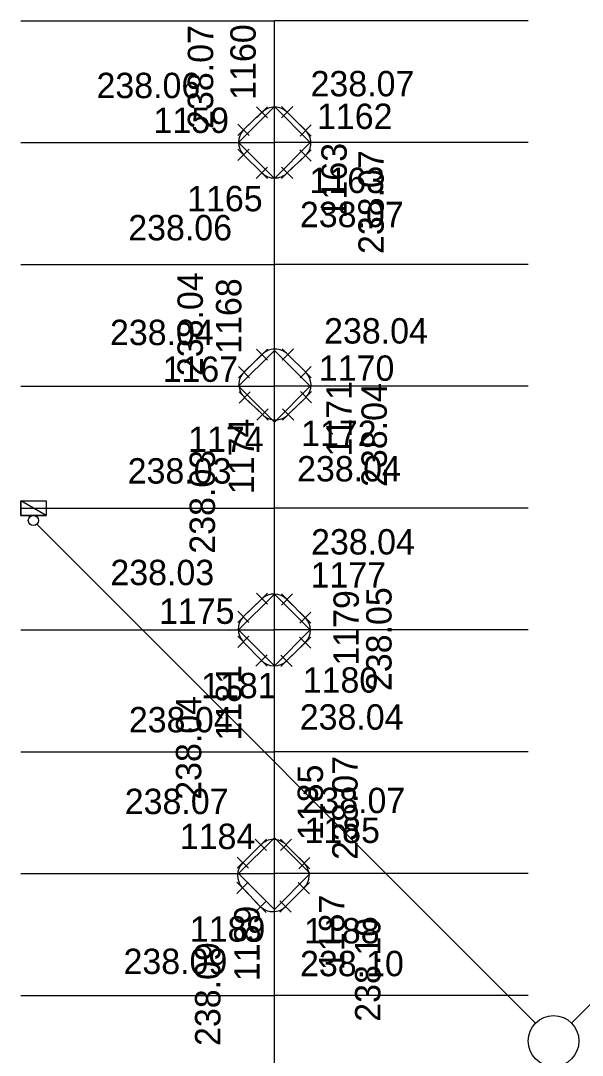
# Model space of a CAD drawing. Extents: x -264205 to -263659, y -1242401 to -1241986.
# Drawn here: x -263937.09 to -263926.03, y -1242107.68 to -1242087.31 of the extents above; entities that cross this region are included whole.
import ezdxf

# ---------------------------------------------------------------- set-up
doc = ezdxf.new("R2010")
doc.units = 0
for name, color, linetype in [('BOD_CISLO_2-2', 7, 'Continuous'), ('BOD_CISLO_2-3', 7, 'Continuous'), ('BOD_SYMBOL_2-2', 7, 'Continuous'), ('BOD_SYMBOL_2-3', 7, 'Continuous'), ('BOD_VYSKA_2-2', 7, 'Continuous'), ('BOD_VYSKA_2-3', 7, 'Continuous'), ('PROJEKT_OBRUBNIKY_KOMUNIKACIE', 7, 'Continuous'), ('PROJEKT_TDZ_VODOROVNE', 7, 'Continuous'), ('SITUACIA_DSP_2D', 7, 'Continuous'), ('SO_20-4_OBRUBNIKY_HORNA_HRANA', 7, 'Continuous')]:
    doc.layers.add(name, color=color, linetype=linetype)

msp = doc.modelspace()

# ---------------------------------------------------------------- linework, layer by layer
at = {"layer": 'BOD_SYMBOL_2-2'}
for p, q in [((-263932.448, -1242089.222), (-263932.227, -1242089.002)), ((-263932.227, -1242089.222), (-263932.448, -1242089.002)), ((-263931.951, -1242089.221), (-263931.73, -1242088.999)), ((-263931.73, -1242089.221), (-263931.951, -1242088.999)), ((-263932.811, -1242089.566), (-263932.59, -1242089.346)), ((-263932.59, -1242089.566), (-263932.811, -1242089.346)), ((-263931.589, -1242089.582), (-263931.367, -1242089.36)), ((-263931.367, -1242089.582), (-263931.589, -1242089.36)), ((-263932.812, -1242090.061), (-263932.59, -1242089.84)), ((-263932.59, -1242090.061), (-263932.812, -1242089.84)), ((-263931.59, -1242090.073), (-263931.37, -1242089.853)), ((-263931.37, -1242090.073), (-263931.59, -1242089.853)), ((-263932.451, -1242090.414), (-263932.23, -1242090.193)), ((-263932.23, -1242090.414), (-263932.451, -1242090.193)), ((-263931.953, -1242090.414), (-263931.731, -1242090.193)), ((-263931.731, -1242090.414), (-263931.953, -1242090.193)), ((-263932.449, -1242093.995), (-263932.229, -1242093.775)), ((-263932.229, -1242093.995), (-263932.449, -1242093.775)), ((-263931.938, -1242093.994), (-263931.718, -1242093.772)), ((-263931.718, -1242093.994), (-263931.938, -1242093.772)), ((-263932.802, -1242094.339), (-263932.582, -1242094.117)), ((-263932.582, -1242094.339), (-263932.802, -1242094.117)), ((-263931.588, -1242094.339), (-263931.367, -1242094.117)), ((-263931.367, -1242094.339), (-263931.588, -1242094.117)), ((-263932.791, -1242094.84), (-263932.571, -1242094.619)), ((-263932.571, -1242094.84), (-263932.791, -1242094.619)), ((-263931.58, -1242094.835), (-263931.36, -1242094.613)), ((-263931.36, -1242094.835), (-263931.58, -1242094.613)), ((-263932.44, -1242095.177), (-263932.219, -1242094.955)), ((-263932.219, -1242095.177), (-263932.44, -1242094.955)), ((-263931.932, -1242095.174), (-263931.712, -1242094.954)), ((-263931.712, -1242095.174), (-263931.932, -1242094.954)), ((-263932.448, -1242098.802), (-263932.227, -1242098.58)), ((-263932.227, -1242098.802), (-263932.448, -1242098.58)), ((-263931.955, -1242098.816), (-263931.735, -1242098.595)), ((-263931.735, -1242098.816), (-263931.955, -1242098.595)), ((-263932.817, -1242099.157), (-263932.595, -1242098.936)), ((-263932.595, -1242099.157), (-263932.817, -1242098.936)), ((-263931.595, -1242099.176), (-263931.373, -1242098.954)), ((-263931.373, -1242099.176), (-263931.595, -1242098.954)), ((-263932.817, -1242099.65), (-263932.595, -1242099.428)), ((-263932.595, -1242099.65), (-263932.817, -1242099.428)), ((-263931.596, -1242099.668), (-263931.376, -1242099.448)), ((-263931.376, -1242099.668), (-263931.596, -1242099.448)), ((-263932.457, -1242100.018), (-263932.236, -1242099.796)), ((-263932.236, -1242100.018), (-263932.457, -1242099.796)), ((-263931.964, -1242100.028), (-263931.742, -1242099.806)), ((-263931.742, -1242100.028), (-263931.964, -1242099.806)), ((-263932.47, -1242103.65), (-263932.248, -1242103.43)), ((-263932.248, -1242103.65), (-263932.47, -1242103.43)), ((-263931.976, -1242103.65), (-263931.754, -1242103.43)), ((-263931.754, -1242103.65), (-263931.976, -1242103.43)), ((-263932.828, -1242104.002), (-263932.606, -1242103.782)), ((-263932.606, -1242104.002), (-263932.828, -1242103.782)), ((-263931.615, -1242104.009), (-263931.394, -1242103.789)), ((-263931.394, -1242104.009), (-263931.615, -1242103.789)), ((-263932.832, -1242104.497), (-263932.611, -1242104.275)), ((-263932.611, -1242104.497), (-263932.832, -1242104.275)), ((-263931.622, -1242104.502), (-263931.401, -1242104.282)), ((-263931.401, -1242104.502), (-263931.622, -1242104.282)), ((-263932.476, -1242104.869), (-263932.254, -1242104.647)), ((-263932.254, -1242104.869), (-263932.476, -1242104.647)), ((-263931.984, -1242104.866), (-263931.763, -1242104.644)), ((-263931.763, -1242104.866), (-263931.984, -1242104.644))]:
    msp.add_line(p, q, dxfattribs=at)
at = {"layer": 'BOD_SYMBOL_2-3'}
for p, q in [((-263932.227, -1242089.222), (-263932.448, -1242089.002)), ((-263932.227, -1242089.002), (-263932.448, -1242089.222)), ((-263931.73, -1242089.221), (-263931.951, -1242088.999)), ((-263931.73, -1242088.999), (-263931.951, -1242089.221)), ((-263932.59, -1242089.566), (-263932.811, -1242089.346)), ((-263932.59, -1242089.346), (-263932.811, -1242089.566)), ((-263931.367, -1242089.582), (-263931.589, -1242089.36)), ((-263931.367, -1242089.36), (-263931.589, -1242089.582)), ((-263932.59, -1242090.061), (-263932.812, -1242089.84)), ((-263932.59, -1242089.84), (-263932.812, -1242090.061)), ((-263931.37, -1242090.073), (-263931.59, -1242089.853)), ((-263931.37, -1242089.853), (-263931.59, -1242090.073)), ((-263932.23, -1242090.414), (-263932.451, -1242090.193)), ((-263932.23, -1242090.193), (-263932.451, -1242090.414)), ((-263931.731, -1242090.414), (-263931.953, -1242090.193)), ((-263931.731, -1242090.193), (-263931.953, -1242090.414)), ((-263932.229, -1242093.995), (-263932.449, -1242093.775)), ((-263932.229, -1242093.775), (-263932.449, -1242093.995)), ((-263931.718, -1242093.994), (-263931.938, -1242093.772)), ((-263931.718, -1242093.772), (-263931.938, -1242093.994)), ((-263932.582, -1242094.339), (-263932.802, -1242094.117)), ((-263932.582, -1242094.117), (-263932.802, -1242094.339)), ((-263931.367, -1242094.339), (-263931.588, -1242094.117)), ((-263931.367, -1242094.117), (-263931.588, -1242094.339)), ((-263932.571, -1242094.84), (-263932.791, -1242094.619)), ((-263932.571, -1242094.619), (-263932.791, -1242094.84)), ((-263931.36, -1242094.835), (-263931.58, -1242094.613)), ((-263931.36, -1242094.613), (-263931.58, -1242094.835)), ((-263932.219, -1242095.177), (-263932.44, -1242094.955)), ((-263932.219, -1242094.955), (-263932.44, -1242095.177)), ((-263931.712, -1242095.174), (-263931.932, -1242094.954)), ((-263931.712, -1242094.954), (-263931.932, -1242095.174)), ((-263932.227, -1242098.802), (-263932.448, -1242098.58)), ((-263932.227, -1242098.58), (-263932.448, -1242098.802)), ((-263931.735, -1242098.816), (-263931.955, -1242098.595)), ((-263931.735, -1242098.595), (-263931.955, -1242098.816)), ((-263932.595, -1242099.157), (-263932.817, -1242098.936)), ((-263932.595, -1242098.936), (-263932.817, -1242099.157)), ((-263931.373, -1242099.176), (-263931.595, -1242098.954)), ((-263931.373, -1242098.954), (-263931.595, -1242099.176)), ((-263932.595, -1242099.65), (-263932.817, -1242099.428)), ((-263932.595, -1242099.428), (-263932.817, -1242099.65)), ((-263931.376, -1242099.668), (-263931.596, -1242099.448)), ((-263931.376, -1242099.448), (-263931.596, -1242099.668)), ((-263932.236, -1242100.018), (-263932.457, -1242099.796)), ((-263932.236, -1242099.796), (-263932.457, -1242100.018)), ((-263931.742, -1242100.028), (-263931.964, -1242099.806)), ((-263931.742, -1242099.806), (-263931.964, -1242100.028)), ((-263932.248, -1242103.65), (-263932.47, -1242103.43)), ((-263932.248, -1242103.43), (-263932.47, -1242103.65)), ((-263931.754, -1242103.65), (-263931.976, -1242103.43)), ((-263931.754, -1242103.43), (-263931.976, -1242103.65)), ((-263932.606, -1242104.002), (-263932.828, -1242103.782)), ((-263932.606, -1242103.782), (-263932.828, -1242104.002)), ((-263931.394, -1242104.009), (-263931.615, -1242103.789)), ((-263931.394, -1242103.789), (-263931.615, -1242104.009)), ((-263932.611, -1242104.497), (-263932.832, -1242104.275)), ((-263932.611, -1242104.275), (-263932.832, -1242104.497)), ((-263931.401, -1242104.502), (-263931.622, -1242104.282)), ((-263931.401, -1242104.282), (-263931.622, -1242104.502)), ((-263932.254, -1242104.869), (-263932.476, -1242104.647)), ((-263932.254, -1242104.647), (-263932.476, -1242104.869)), ((-263931.763, -1242104.866), (-263931.984, -1242104.644)), ((-263931.763, -1242104.644), (-263931.984, -1242104.866))]:
    msp.add_line(p, q, dxfattribs=at)
at = {"layer": 'PROJEKT_OBRUBNIKY_KOMUNIKACIE'}
for p, q in [((-263932.8, -1242089.707), (-263932.093, -1242089)), ((-263932.093, -1242089), (-263931.386, -1242089.707)), ((-263932.093, -1242090.414), (-263932.8, -1242089.707)), ((-263931.386, -1242089.707), (-263932.093, -1242090.414)), ((-263932.8, -1242094.507), (-263932.093, -1242093.8)), ((-263932.093, -1242093.8), (-263931.386, -1242094.507)), ((-263932.093, -1242095.214), (-263932.8, -1242094.507)), ((-263931.386, -1242094.507), (-263932.093, -1242095.214)), ((-263932.8, -1242099.307), (-263932.093, -1242098.6)), ((-263932.093, -1242098.6), (-263931.386, -1242099.307)), ((-263932.093, -1242100.014), (-263932.8, -1242099.307)), ((-263931.386, -1242099.307), (-263932.093, -1242100.014)), ((-263932.8, -1242104.107), (-263932.093, -1242103.4)), ((-263932.093, -1242103.4), (-263931.386, -1242104.107)), ((-263932.093, -1242104.814), (-263932.8, -1242104.107)), ((-263931.386, -1242104.107), (-263932.093, -1242104.814))]:
    msp.add_line(p, q, dxfattribs=at)
at = {"layer": 'PROJEKT_TDZ_VODOROVNE'}
for p, q in [((-263937.093, -1242087.307), (-263932.093, -1242087.307)), ((-263932.093, -1242128.107), (-263932.093, -1242087.307)), ((-263927.093, -1242087.307), (-263932.093, -1242087.307)), ((-263937.093, -1242089.707), (-263932.093, -1242089.707)), ((-263927.093, -1242089.707), (-263932.093, -1242089.707)), ((-263937.093, -1242092.107), (-263932.093, -1242092.107)), ((-263927.093, -1242092.107), (-263932.093, -1242092.107)), ((-263937.093, -1242094.507), (-263932.093, -1242094.507)), ((-263927.093, -1242094.507), (-263932.093, -1242094.507)), ((-263937.093, -1242096.907), (-263932.093, -1242096.907)), ((-263927.093, -1242096.907), (-263932.093, -1242096.907)), ((-263937.093, -1242099.307), (-263932.093, -1242099.307)), ((-263927.093, -1242099.307), (-263932.093, -1242099.307)), ((-263937.093, -1242101.707), (-263932.093, -1242101.707)), ((-263927.093, -1242101.707), (-263932.093, -1242101.707)), ((-263937.093, -1242104.107), (-263932.093, -1242104.107)), ((-263927.093, -1242104.107), (-263932.093, -1242104.107)), ((-263937.093, -1242106.507), (-263932.093, -1242106.507)), ((-263927.093, -1242106.507), (-263932.093, -1242106.507))]:
    msp.add_line(p, q, dxfattribs=at)
at = {"layer": 'SITUACIA_DSP_2D'}
for p, q in [((-263932.8, -1242089.707), (-263932.093, -1242089)), ((-263932.093, -1242089), (-263931.386, -1242089.707)), ((-263932.093, -1242089), (-263932.093, -1242089)), ((-263932.093, -1242090.414), (-263932.8, -1242089.707)), ((-263931.386, -1242089.707), (-263932.093, -1242090.414)), ((-263932.8, -1242094.507), (-263932.093, -1242093.8)), ((-263932.093, -1242093.8), (-263931.386, -1242094.507)), ((-263932.093, -1242093.8), (-263932.093, -1242093.8)), ((-263932.093, -1242095.214), (-263932.8, -1242094.507)), ((-263931.386, -1242094.507), (-263932.093, -1242095.214)), ((-263937.093, -1242097.052), (-263937.093, -1242096.762)), ((-263937.093, -1242096.762), (-263936.593, -1242096.762)), ((-263936.593, -1242097.052), (-263937.093, -1242096.762)), ((-263936.593, -1242097.052), (-263937.093, -1242096.762)), ((-263937.093, -1242096.762), (-263937.093, -1242097.052)), ((-263936.593, -1242096.762), (-263936.593, -1242097.052)), ((-263936.593, -1242097.052), (-263937.093, -1242097.052)), ((-263937.093, -1242097.052), (-263936.593, -1242097.052)), ((-263936.772, -1242097.223), (-263926.946, -1242107.049)), ((-263916.414, -1242097.223), (-263926.239, -1242107.049)), ((-263932.8, -1242099.307), (-263932.093, -1242098.6)), ((-263932.093, -1242098.6), (-263931.386, -1242099.307)), ((-263932.093, -1242098.6), (-263932.093, -1242098.6)), ((-263932.093, -1242100.014), (-263932.8, -1242099.307)), ((-263931.386, -1242099.307), (-263932.093, -1242100.014)), ((-263932.8, -1242104.107), (-263932.093, -1242103.4)), ((-263932.093, -1242103.4), (-263931.386, -1242104.107)), ((-263932.093, -1242103.4), (-263932.093, -1242103.4)), ((-263932.093, -1242104.814), (-263932.8, -1242104.107)), ((-263931.386, -1242104.107), (-263932.093, -1242104.814))]:
    msp.add_line(p, q, dxfattribs=at)
for centre, radius in [((-263936.843, -1242097.152), 0.1), ((-263926.593, -1242107.402), 0.5)]:
    msp.add_circle(centre, radius, dxfattribs=at)
at = {"layer": 'SO_20-4_OBRUBNIKY_HORNA_HRANA'}
for p, q in [((-263932.7, -1242089.456), (-263932.338, -1242089.112)), ((-263931.84, -1242089.11), (-263931.478, -1242089.471)), ((-263932.34, -1242090.303), (-263932.701, -1242089.95)), ((-263931.48, -1242089.963), (-263931.842, -1242090.303)), ((-263932.692, -1242094.228), (-263932.339, -1242093.885)), ((-263931.828, -1242093.883), (-263931.477, -1242094.228)), ((-263932.681, -1242094.729), (-263932.329, -1242095.066)), ((-263931.47, -1242094.724), (-263931.822, -1242095.064)), ((-263932.706, -1242099.046), (-263932.338, -1242098.691)), ((-263931.845, -1242098.705), (-263931.484, -1242099.065)), ((-263932.346, -1242099.907), (-263932.706, -1242099.539)), ((-263931.486, -1242099.558), (-263931.853, -1242099.917)), ((-263932.717, -1242103.892), (-263932.359, -1242103.54)), ((-263931.865, -1242103.54), (-263931.504, -1242103.899)), ((-263932.365, -1242104.758), (-263932.721, -1242104.386)), ((-263931.512, -1242104.392), (-263931.873, -1242104.755))]:
    msp.add_line(p, q, dxfattribs=at)
for centre, major_axis, ratio, start_param, end_param in [((-263932.088, -1242089.357), (-0.305, 0.171), 0.999324, 4.434234, 6.018555), ((-263932.44, -1242089.703), (-0.188, -0.306), 0.99892, 4.50287, 6.021784), ((-263931.724, -1242089.716), (0.072, 0.34), 0.999802, 4.131863, 5.704811), ((-263932.091, -1242090.058), (0.309, 0.163), 0.99941, 3.433391, 5.018385), ((-263932.082, -1242094.128), (-0.348, 0.061), 0.999449, 4.081884, 5.698443), ((-263932.445, -1242094.473), (-0.079, -0.339), 0.999713, 4.161099, 5.768472), ((-263931.725, -1242094.48), (-0.005, 0.353), 0.999562, 3.934677, 5.490101), ((-263932.076, -1242094.818), (0.306, 0.177), 0.999496, 3.393345, 4.991674), ((-263932.099, -1242098.956), (0.278, 0.224), 0.999687, 0.102028, 1.62787), ((-263932.456, -1242099.292), (-0.342, -0.081), 0.999824, 5.273215, 6.828724), ((-263931.741, -1242099.31), (0.238, 0.265), 0.999926, 4.674714, 6.205907), ((-263932.094, -1242099.659), (-0.342, -0.09), 0.999319, 0.5202, 2.064706), ((-263932.112, -1242103.778), (-0.342, 0.029), 0.999718, 3.993107, 5.602314), ((-263932.469, -1242104.141), (-0.124, 0.329), 0.999984, 0.422306, 1.980526), ((-263931.765, -1242104.141), (0.354, 0.039), 0.99953, 5.393234, 6.921404), ((-263932.121, -1242104.502), (0.279, -0.217), 0.999655, 4.610538, 6.148584)]:
    msp.add_ellipse(centre, major_axis=major_axis, ratio=ratio, start_param=start_param, end_param=end_param, dxfattribs=at)

# ---------------------------------------------------------------- texts
at = {"layer": 'BOD_CISLO_2-2'}
for s, p in [('1159', (-263934.475, -1242089.518)), ('1162', (-263931.254, -1242089.44)), ('1163', (-263931.402, -1242090.702)), ('1165', (-263933.813, -1242091.061)), ('1167', (-263934.296, -1242094.421)), ('1170', (-263931.217, -1242094.4)), ('1174', (-263933.792, -1242095.8)), ('1172', (-263931.567, -1242095.684)), ('1177', (-263931.38, -1242098.472)), ('1175', (-263934.367, -1242099.187)), ('1181', (-263933.538, -1242100.652)), ('1180', (-263931.535, -1242100.542)), ('1185', (-263931.501, -1242103.502)), ('1184', (-263933.957, -1242103.623)), ('1189', (-263933.759, -1242105.446)), ('1188', (-263931.509, -1242105.481))]:
    msp.add_text(s, height=0.5, dxfattribs=at).set_placement(p)
at = {"layer": 'BOD_CISLO_2-3'}
for s, p in [('1160', (-263932.462, -1242088.866)), ('1163', (-263930.668, -1242091.202)), ('1168', (-263932.745, -1242093.869)), ('1171', (-263930.571, -1242095.89)), ('1174', (-263932.496, -1242096.633)), ('1179', (-263930.43, -1242100.011)), ('1181', (-263932.747, -1242101.485)), ('1185', (-263931.136, -1242103.446)), ('1187', (-263930.715, -1242106.009)), ('1189', (-263932.386, -1242106.226))]:
    msp.add_text(s, height=0.5, rotation=90, dxfattribs=at).set_placement(p)
at = {"layer": 'BOD_VYSKA_2-2'}
for s, p in [('238.06', (-263935.599, -1242088.833)), ('238.07', (-263931.381, -1242088.797)), ('238.07', (-263931.591, -1242091.374)), ('238.06', (-263934.973, -1242091.634)), ('238.04', (-263935.333, -1242093.697)), ('238.04', (-263931.114, -1242093.666)), ('238.03', (-263934.984, -1242096.424)), ('238.04', (-263931.646, -1242096.382)), ('238.04', (-263931.371, -1242097.821)), ('238.03', (-263935.325, -1242098.425)), ('238.04', (-263934.961, -1242101.324)), ('238.04', (-263931.594, -1242101.271)), ('238.07', (-263935.042, -1242102.934)), ('238.07', (-263931.56, -1242102.915)), ('238.09', (-263935.066, -1242106.084)), ('238.10', (-263931.588, -1242106.127))]:
    msp.add_text(s, height=0.5, dxfattribs=at).set_placement(p)
at = {"layer": 'BOD_VYSKA_2-3'}
for s, p in [('238.07', (-263933.3, -1242089.439)), ('238.07', (-263929.939, -1242091.903)), ('238.04', (-263933.503, -1242094.308)), ('238.04', (-263929.878, -1242096.491)), ('238.03', (-263933.265, -1242097.805)), ('238.05', (-263929.785, -1242100.511)), ('238.04', (-263933.535, -1242102.652)), ('238.07', (-263930.454, -1242103.834)), ('238.10', (-263930.005, -1242107.024)), ('238.09', (-263933.157, -1242107.501))]:
    msp.add_text(s, height=0.5, rotation=90, dxfattribs=at).set_placement(p)

doc.saveas('drawing.dxf')
